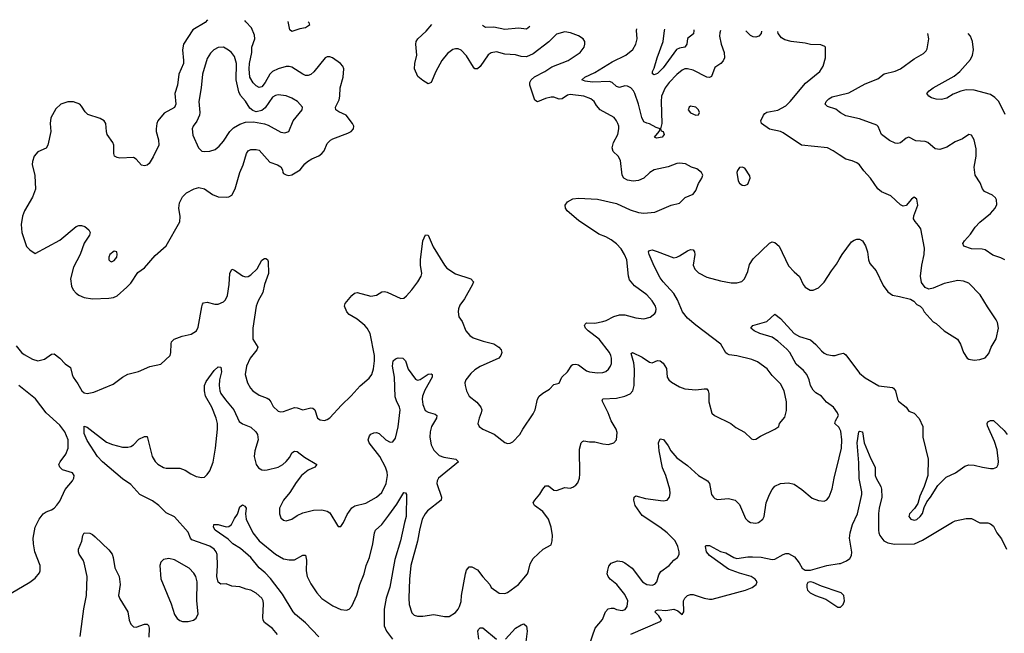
# Model space of a CAD drawing. Header units: inches. Extents: x 2057696 to 2160536, y 827480 to 1016834.
# Tile 369 of 422: x 2103997 to 2111210, y 1011793 to 1016290. Entities that reach past the tile are written whole.
import ezdxf

# ---------------------------------------------------------------- set-up
doc = ezdxf.new("R2010")
doc.units = ezdxf.units.IN
doc.header["$MEASUREMENT"] = 0
doc.layers.add('C1001', color=7, linetype='Continuous')
doc.layers.add('C1011', color=7, linetype='Continuous')

msp = doc.modelspace()

# ---------------------------------------------------------------- linework, layer by layer
at = {"layer": 'C1001', "color": 5}
for points, elevation in [([(2105373.3, 1016290.3), (2105373.2, 1016290), (2105355.2, 1016270), (2105265.3, 1016214.7), (2105196.9, 1016110), (2105190.2, 1016070), (2105197.8, 1015990), (2105195.8, 1015970), (2105163.2, 1015890), (2105153.4, 1015810), (2105133, 1015750), (2105140.7, 1015670), (2105130, 1015647.1), (2105056, 1015604), (2105008.9, 1015550), (2105001.5, 1015530), (2104996.2, 1015490), (2104997.5, 1015470), (2105014.8, 1015410), (2105015.2, 1015370), (2104974.9, 1015285.1), (2104944.3, 1015235.7), (2104930, 1015223.1), (2104910, 1015218.2), (2104890, 1015223.5), (2104850, 1015268.3), (2104830, 1015279.8), (2104730, 1015274.8), (2104710, 1015279.3), (2104691.3, 1015290), (2104685.3, 1015310), (2104686.6, 1015370), (2104679.3, 1015390), (2104638.8, 1015450), (2104632.7, 1015470), (2104628.5, 1015528.5), (2104615.1, 1015550), (2104585.4, 1015565.4), (2104496.4, 1015596.4), (2104475.3, 1015615.3), (2104450, 1015656.2), (2104436.2, 1015670), (2104390, 1015687.6), (2104350, 1015687.3), (2104298, 1015670), (2104262, 1015638), (2104224.9, 1015570), (2104220.5, 1015530), (2104223.8, 1015470), (2104202.4, 1015370), (2104190, 1015349.5), (2104130, 1015320.9), (2104103.8, 1015290), (2104090.5, 1015250), (2104088.2, 1015228.2), (2104108.5, 1015148.5), (2104111.4, 1015048.6), (2104091.8, 1014990), (2104031.8, 1014890), (2104018.3, 1014850), (2104006.9, 1014790), (2104011.3, 1014730), (2104047.3, 1014627.3), (2104070, 1014604), (2104110, 1014576), (2104290, 1014674), (2104410, 1014774.6), (2104430, 1014782.6), (2104450, 1014782.6), (2104474.1, 1014774.1), (2104504.4, 1014750), (2104513.7, 1014730), (2104507.2, 1014710), (2104468.7, 1014651.3), (2104438.6, 1014570), (2104390, 1014476.9), (2104368.5, 1014390), (2104376.8, 1014336.8), (2104389.6, 1014309.6), (2104410, 1014285.8), (2104430, 1014270.2), (2104470, 1014255), (2104530, 1014243.9), (2104650, 1014248.9), (2104685.2, 1014254.8), (2104710, 1014267.2), (2104782.6, 1014330), (2104810, 1014360.3), (2104863.1, 1014436.9), (2104910, 1014471.7), (2104990, 1014562.4), (2105070, 1014634), (2105170.7, 1014809.3), (2105172.8, 1014847.2), (2105162, 1014910), (2105168, 1014948), (2105188.8, 1014991.2), (2105219.2, 1015020.8), (2105274, 1015050), (2105310, 1015060.2), (2105351.5, 1015051.5), (2105410, 1015008.9), (2105450, 1014992.9), (2105510, 1014988.4), (2105530, 1014992.2), (2105550, 1015004.4), (2105576, 1015050), (2105609.7, 1015170), (2105634.6, 1015225.5), (2105657.6, 1015310), (2105669.8, 1015330.2), (2105690, 1015338.2), (2105730, 1015339.8), (2105750, 1015333), (2105830, 1015245.5), (2105886.1, 1015226.1), (2105910, 1015210.8), (2105922.4, 1015190), (2105924.4, 1015170), (2105930, 1015163.8), (2105950, 1015152.4), (2105968.8, 1015148.8), (2105990, 1015153.7), (2106051.6, 1015190), (2106086.5, 1015233.5), (2106106, 1015250), (2106137, 1015270), (2106187.3, 1015292.7), (2106210.7, 1015309.3), (2106226.9, 1015330), (2106250, 1015383), (2106272.9, 1015407.1), (2106290, 1015417.4), (2106401.7, 1015458.3), (2106424, 1015470), (2106441.2, 1015490), (2106445.2, 1015510), (2106436, 1015530), (2106387.8, 1015590), (2106334.6, 1015614.6), (2106313, 1015630), (2106310.9, 1015650), (2106336.3, 1015703.7), (2106342.7, 1015730), (2106344.2, 1015790), (2106367.6, 1015870), (2106371, 1015930), (2106364.4, 1015950), (2106348.2, 1015970), (2106289.6, 1016010), (2106270, 1016018), (2106250, 1016017.4), (2106235.8, 1016010), (2106151.9, 1015908.1), (2106130.6, 1015889.4), (2106110, 1015881.7), (2106090, 1015881.3), (2106070, 1015889.8), (2105990, 1015942.3), (2105970, 1015947.8), (2105950, 1015946.6), (2105890, 1015931), (2105848.7, 1015911.3), (2105828.5, 1015891.5), (2105796.1, 1015830), (2105770, 1015798.8), (2105750, 1015793.6), (2105730, 1015804.4), (2105707.6, 1015827.6), (2105683.5, 1015870), (2105676.7, 1015930), (2105679.7, 1015970), (2105696.7, 1016050), (2105696.9, 1016090), (2105719.4, 1016150), (2105717.6, 1016177.6), (2105695.1, 1016230), (2105653.7, 1016273.7), (2105646.4, 1016284.6)], 420), ([(2103970, 1013899.1), (2104010, 1013850.4), (2104030, 1013836.5), (2104090, 1013801.1), (2104129.5, 1013790.5), (2104178.3, 1013801.7), (2104230, 1013839.3), (2104250, 1013841.6), (2104290, 1013810.3), (2104330, 1013768.5), (2104370, 1013740.5), (2104380.2, 1013690), (2104388.8, 1013670), (2104422.6, 1013622.6), (2104452.4, 1013570), (2104470, 1013555.3), (2104490, 1013550.3), (2104540.6, 1013559.4), (2104681.7, 1013618.3), (2104749.3, 1013670), (2104790, 1013692.4), (2104867.2, 1013712.8), (2104951.3, 1013748.7), (2105030, 1013766.7), (2105098.4, 1013830), (2105104.7, 1013850), (2105105.7, 1013914.3), (2105109.8, 1013930.2), (2105127.6, 1013950), (2105186, 1013970), (2105253.6, 1013986.4), (2105291.8, 1014010), (2105303.8, 1014036.2), (2105330, 1014186), (2105335.2, 1014204.8), (2105344.1, 1014215.9), (2105370, 1014220.3), (2105426.2, 1014206.2), (2105450, 1014205.5), (2105490, 1014221.7), (2105503.9, 1014236.1), (2105518.4, 1014270), (2105532.5, 1014350), (2105535.8, 1014430), (2105550, 1014460.7), (2105570, 1014454.9), (2105630, 1014412), (2105650, 1014405.3), (2105670, 1014407), (2105690, 1014419.3), (2105735.9, 1014464.1), (2105770, 1014528), (2105790, 1014540.4), (2105799, 1014539), (2105813.3, 1014533.3), (2105818.3, 1014518.3), (2105818.5, 1014430), (2105790.2, 1014350), (2105777.6, 1014290), (2105744.4, 1014230), (2105728.7, 1014190), (2105704.8, 1014030), (2105705.8, 1013950), (2105740.2, 1013890), (2105735.2, 1013870), (2105684.6, 1013810), (2105657.7, 1013750), (2105649.2, 1013690), (2105665.5, 1013630), (2105687.2, 1013590), (2105703.7, 1013570), (2105750, 1013537.8), (2105810, 1013517.6), (2105821.1, 1013510), (2105837.3, 1013490), (2105854.5, 1013454.5), (2105890, 1013421.6), (2105910, 1013416.4), (2105930, 1013418.7), (2106010, 1013447.2), (2106030, 1013445.3), (2106070, 1013431.8), (2106130, 1013444.9), (2106143.1, 1013443.1), (2106159.5, 1013430), (2106178.4, 1013370), (2106197.2, 1013357.2), (2106230, 1013354), (2106250, 1013359.5), (2106270, 1013372.7), (2106354.7, 1013465.3), (2106426, 1013534), (2106490, 1013606.4), (2106557.6, 1013662.4), (2106576.9, 1013690), (2106587.8, 1013732.2), (2106596.8, 1013790), (2106595.9, 1013830), (2106563.9, 1013990), (2106542.7, 1014030), (2106526, 1014050), (2106470, 1014095.6), (2106410, 1014129.7), (2106392.8, 1014150), (2106376.9, 1014190), (2106382.4, 1014210), (2106430, 1014268), (2106450, 1014285.5), (2106468.4, 1014291.6), (2106570, 1014264), (2106610, 1014270.3), (2106650, 1014295.2), (2106670, 1014298), (2106690, 1014293.6), (2106790, 1014247), (2106810, 1014250.3), (2106830, 1014265.7), (2106870, 1014310.3), (2106913.8, 1014370), (2106937.1, 1014410), (2106942.3, 1014430), (2106933, 1014490), (2106932.2, 1014530), (2106949.7, 1014670.3), (2106970, 1014713.4), (2106990, 1014710.7), (2107025.3, 1014625.3), (2107107.7, 1014490), (2107125.3, 1014470), (2107190, 1014427), (2107302.8, 1014390), (2107320.5, 1014370), (2107314.9, 1014350), (2107254.9, 1014245.1), (2107222.3, 1014197.7), (2107210.6, 1014170), (2107208, 1014150), (2107213.4, 1014113.4), (2107237.3, 1014077.3), (2107266.4, 1014010), (2107295.5, 1013975.5), (2107318, 1013958), (2107393.3, 1013933.3), (2107470, 1013914.6), (2107508, 1013890), (2107524.4, 1013870), (2107528.5, 1013850), (2107522.6, 1013830), (2107508, 1013810), (2107370, 1013748.7), (2107330, 1013723.1), (2107301.7, 1013698.3), (2107264.2, 1013650), (2107258.7, 1013630), (2107259.5, 1013610), (2107270.4, 1013570), (2107290.4, 1013530), (2107346.5, 1013486.5), (2107375.8, 1013450), (2107381.3, 1013430), (2107378.4, 1013410), (2107362, 1013370), (2107353.4, 1013330), (2107362.8, 1013310), (2107390.8, 1013290), (2107473.4, 1013253.4), (2107550, 1013192.7), (2107570, 1013184.9), (2107590, 1013187.3), (2107610, 1013197.3), (2107660.5, 1013250), (2107683, 1013290), (2107759, 1013401), (2107773, 1013430), (2107789.6, 1013510), (2107802.7, 1013530), (2107830, 1013554), (2107877.6, 1013582.4), (2107910, 1013616.3), (2107950, 1013627.3), (2107969.7, 1013670), (2108009.8, 1013710), (2108042.2, 1013757.8), (2108050, 1013763.6), (2108070, 1013766.7), (2108090, 1013761.5), (2108150, 1013716.5), (2108170, 1013709.2), (2108230, 1013702.2), (2108270, 1013704.7), (2108290, 1013712.7), (2108310.6, 1013729.4), (2108324.8, 1013750), (2108331.8, 1013770), (2108331.8, 1013810), (2108328.4, 1013830), (2108318.5, 1013850), (2108241.2, 1013950), (2108161, 1014010), (2108141.5, 1014030), (2108134.3, 1014050), (2108140, 1014060), (2108150, 1014068.5), (2108210, 1014067.3), (2108270, 1014078), (2108294.3, 1014085.7), (2108350, 1014115.2), (2108390, 1014126.9), (2108430, 1014127.4), (2108510, 1014106.4), (2108570, 1014098.4), (2108615.3, 1014110), (2108650, 1014136), (2108658, 1014150), (2108660.7, 1014170), (2108655.1, 1014190), (2108629.6, 1014230), (2108590, 1014273.7), (2108499.9, 1014339.9), (2108464, 1014384), (2108455.8, 1014410), (2108444.5, 1014530), (2108428.5, 1014570), (2108403.7, 1014610), (2108370, 1014647), (2108330, 1014675.9), (2108290, 1014698.6), (2108239.6, 1014719.6), (2108090, 1014818), (2108007.3, 1014890), (2107996.2, 1014910), (2107994, 1014930), (2108010, 1014956.4), (2108050, 1014977.8), (2108090, 1014981.6), (2108230, 1014974.2), (2108370, 1014942.8), (2108470, 1014896.9), (2108530, 1014878.3), (2108570, 1014872), (2108650, 1014878.7), (2108770, 1014930.4), (2108830, 1014946.7), (2108872.6, 1014987.4), (2108930, 1015010.5), (2108950, 1015037.3), (2108969.7, 1015090), (2108995.1, 1015130), (2109000.7, 1015150), (2108991.4, 1015171.4), (2108957.5, 1015197.5), (2108918, 1015210), (2108874.2, 1015234.2), (2108830, 1015239.6), (2108810, 1015236.2), (2108747.5, 1015212.5), (2108644, 1015190), (2108612.7, 1015170), (2108570.2, 1015129.8), (2108530, 1015111.8), (2108490, 1015106.2), (2108450, 1015114.8), (2108423, 1015130), (2108411, 1015150), (2108398.8, 1015258.8), (2108380.7, 1015290), (2108344.9, 1015324.9), (2108336.8, 1015350), (2108347.7, 1015390), (2108377.6, 1015450), (2108385.7, 1015490), (2108385.4, 1015510), (2108378.3, 1015530), (2108369.7, 1015550), (2108352.3, 1015572.3), (2108249.8, 1015629.8), (2108222.2, 1015662.2), (2108205.6, 1015690), (2108180.7, 1015710), (2108129.3, 1015730), (2108030, 1015741.5), (2108010, 1015737.1), (2107970, 1015710.8), (2107950, 1015706.6), (2107910, 1015723.1), (2107890, 1015723.4), (2107848.2, 1015711.8), (2107790, 1015687.1), (2107770, 1015699.5), (2107733.1, 1015810), (2107733.3, 1015830), (2107743.1, 1015850), (2107769.2, 1015870.8), (2107844.2, 1015910), (2107895.1, 1015944.9), (2108014, 1015990), (2108102.9, 1016050), (2108131.5, 1016090), (2108137.6, 1016110), (2108136.2, 1016130), (2108123.7, 1016150), (2108091, 1016171), (2108033, 1016193), (2107990, 1016201), (2107930, 1016183.5), (2107872.1, 1016127.9), (2107759.1, 1016040.9), (2107710, 1016017.4), (2107670, 1016019.3), (2107630, 1016033.7), (2107550, 1016037.4), (2107490, 1016054.3), (2107450, 1016048.2), (2107430, 1016032.8), (2107370, 1015948), (2107350, 1015929.7), (2107330, 1015931.2), (2107321.1, 1015941.1), (2107270, 1016026), (2107230, 1016067.6), (2107210, 1016076.3), (2107190, 1016077.4), (2107170, 1016071.2), (2107130, 1016041.3), (2107090, 1015991.5), (2107045.2, 1015910), (2107010, 1015829.4), (2106990, 1015820.9), (2106950, 1015844.5), (2106914.3, 1015874.3), (2106889.6, 1015930), (2106891.2, 1015970), (2106905.1, 1016030), (2106897.7, 1016110), (2106900.5, 1016130), (2106913.3, 1016150), (2106973.5, 1016206.5), (2107015, 1016256.1)], 380), ([(2106111, 1016275), (2106114.9, 1016270), (2106120.3, 1016250), (2106090, 1016230.7), (2106050, 1016224.1), (2105990, 1016204.6), (2105975.3, 1016215.3), (2105962.8, 1016278.1)], 380), ([(2107734, 1016240.9), (2107710, 1016220.9), (2107650, 1016227.9), (2107550, 1016218), (2107470, 1016234.8), (2107410, 1016234), (2107387.3, 1016248.2)], 360), ([(2109131.4, 1016211.4), (2109125.4, 1016194.6), (2109123.2, 1016170), (2109136, 1016110), (2109158.6, 1016050), (2109160.3, 1016010), (2109150.2, 1015989.8), (2109133, 1015970), (2109090, 1015939.5), (2109065.7, 1015874.3), (2109050, 1015866), (2109030, 1015869.8), (2108930, 1015921.1), (2108890, 1015930.7), (2108870, 1015928.9), (2108850, 1015920.7), (2108810, 1015888.1), (2108755.5, 1015830), (2108726.5, 1015790), (2108699.6, 1015730), (2108695.2, 1015690), (2108700.7, 1015530), (2108691, 1015490), (2108696.9, 1015476.9), (2108710, 1015471), (2108718.8, 1015450), (2108704.7, 1015430), (2108662.7, 1015422.7), (2108648, 1015430), (2108682, 1015470), (2108688, 1015490), (2108659.1, 1015499.1), (2108610, 1015527), (2108590, 1015530.8), (2108570, 1015542.6), (2108553.6, 1015573.6), (2108530, 1015671.6), (2108502.5, 1015750), (2108493.6, 1015770), (2108473.8, 1015790), (2108450, 1015802), (2108430, 1015804.5), (2108390, 1015793.5), (2108370, 1015801.8), (2108338, 1015830), (2108316.5, 1015836.5), (2108193.1, 1015833.1), (2108139.3, 1015839.3), (2108116.2, 1015850), (2108136.3, 1015870), (2108210, 1015903.7), (2108337.7, 1015982.3), (2108437, 1016030), (2108487.5, 1016072.5), (2108509.7, 1016110), (2108521.1, 1016150), (2108516.4, 1016210), (2108518.9, 1016224.3)], 360), ([(2108934.6, 1016215.5), (2108935.6, 1016210), (2108932.9, 1016187.1), (2108888, 1016152), (2108883.6, 1016110), (2108870.4, 1016090), (2108830, 1016082.5), (2108808.7, 1016071.3), (2108710, 1015936.4), (2108670, 1015896.9), (2108645.1, 1015885.1), (2108633.2, 1015893.2), (2108632.3, 1015910), (2108645.2, 1015934.8), (2108666.6, 1016010), (2108711.4, 1016130), (2108720.8, 1016210), (2108723.2, 1016220)], 340), ([(2109431, 1016205.1), (2109428.5, 1016190), (2109411.3, 1016168.7), (2109390, 1016162), (2109370, 1016164.4), (2109350, 1016175.1), (2109316, 1016207.5)], 360), ([(2110000, 1015301), (2109957.2, 1015330), (2109914, 1015350), (2109725.2, 1015370), (2109590, 1015461), (2109569.8, 1015469.8), (2109490, 1015487.8), (2109432, 1015530), (2109426, 1015550), (2109445.1, 1015590), (2109456.6, 1015603.4), (2109470, 1015611.6), (2109550, 1015626.2), (2109610, 1015658.2), (2109642, 1015690), (2109753.9, 1015826.1), (2109859.7, 1015910), (2109883.5, 1015950), (2109899.6, 1016010), (2109900.9, 1016070), (2109899, 1016090), (2109894.5, 1016094.5), (2109865.4, 1016105.4), (2109790, 1016107.8), (2109750, 1016118.7), (2109649, 1016130), (2109601.4, 1016141.4), (2109577.5, 1016157.5), (2109552.6, 1016190), (2109549.7, 1016202.6)], 360), ([(2110000, 1015615.3), (2109975.4, 1015635.4), (2109914.3, 1015654.3), (2109898.4, 1015670), (2109905.6, 1015690), (2109924.7, 1015710), (2109950, 1015725.2), (2110000, 1015737)], 340), ([(2105885.3, 1011785.3), (2105850, 1011829.5), (2105790, 1011872.3), (2105779.7, 1011890), (2105776.9, 1011910), (2105783.5, 1012010), (2105781.1, 1012030), (2105771.6, 1012051.6), (2105730, 1012088.2), (2105690, 1012109.7), (2105656.6, 1012116.6), (2105610, 1012134.3), (2105550, 1012139.2), (2105510, 1012155.6), (2105470, 1012153.7), (2105450, 1012167.6), (2105441.3, 1012210), (2105446, 1012290), (2105442.9, 1012370), (2105435.4, 1012390), (2105420.7, 1012410), (2105390, 1012432.1), (2105258.6, 1012478.6), (2105247.9, 1012490), (2105230, 1012533.8), (2105130, 1012648), (2105070, 1012676.2), (2105015.2, 1012730), (2104970, 1012763.4), (2104878, 1012810), (2104810, 1012882.6), (2104750, 1012925.1), (2104603.1, 1013050), (2104567.4, 1013090), (2104490, 1013206.6), (2104470, 1013258), (2104470, 1013310.8), (2104490, 1013304), (2104633.6, 1013193.6), (2104676.4, 1013176.4), (2104750, 1013157.8), (2104790, 1013156.8), (2104810, 1013161.6), (2104830, 1013174.3), (2104870, 1013217), (2104910, 1013236.3), (2104930, 1013236), (2104968.2, 1013090), (2104990, 1013052), (2105010, 1013034), (2105050, 1013009.2), (2105070, 1013002.4), (2105170, 1013003.1), (2105210, 1012988.5), (2105250, 1012961.6), (2105290, 1012943), (2105330, 1012934.9), (2105350, 1012938), (2105370, 1012956.3), (2105390, 1012984), (2105413.3, 1013046.7), (2105430.7, 1013150.7), (2105445.9, 1013290), (2105444.7, 1013330), (2105436.5, 1013370), (2105403.7, 1013450), (2105356.8, 1013530), (2105349.7, 1013570.3), (2105351.1, 1013608.9), (2105362.3, 1013637.7), (2105421.3, 1013718.7), (2105450, 1013746.8), (2105470, 1013744.7), (2105475.6, 1013710), (2105460.7, 1013650), (2105457.2, 1013610), (2105462.8, 1013570), (2105471.2, 1013550), (2105503.5, 1013503.5), (2105564.7, 1013430), (2105605.7, 1013345.7), (2105630, 1013327.9), (2105690, 1013303.7), (2105726.5, 1013270), (2105738.8, 1013250), (2105744.7, 1013210), (2105718.4, 1013130), (2105714, 1013090), (2105728.1, 1013030), (2105745.9, 1013005.9), (2105770, 1012991.8), (2105790, 1012989.1), (2105810.3, 1012990.3), (2105890, 1013011.4), (2105924.2, 1013030), (2105948.3, 1013051.7), (2105975.2, 1013084.8), (2105990, 1013115.5), (2106010, 1013128.4), (2106030, 1013126.4), (2106083.8, 1013083.8), (2106174.8, 1013030), (2106158, 1013010), (2106110, 1012989.8), (2106060.7, 1012950), (2106021.3, 1012898.7), (2105975.3, 1012824.7), (2105928.9, 1012770), (2105900.3, 1012710), (2105899.5, 1012670), (2105910, 1012640.7), (2105930, 1012622), (2105950, 1012616.3), (2105990, 1012630.4), (2106030, 1012657.6), (2106070, 1012675.3), (2106150, 1012695.2), (2106210, 1012699.1), (2106249.2, 1012689.2), (2106270, 1012677.1), (2106323.8, 1012583.8), (2106330, 1012576), (2106350, 1012576), (2106370, 1012606), (2106396.9, 1012663.1), (2106430, 1012712), (2106452.8, 1012727.2), (2106533.4, 1012746.6), (2106610, 1012790.3), (2106650, 1012825.7), (2106680.6, 1012890), (2106692.5, 1012950), (2106690, 1012974.5), (2106677.4, 1013010), (2106634.9, 1013090), (2106556.9, 1013190), (2106549.8, 1013210.2), (2106559.8, 1013240.3), (2106570, 1013252.7), (2106590, 1013263.1), (2106610, 1013263.7), (2106630, 1013257), (2106680.3, 1013210), (2106710, 1013192.9), (2106730, 1013196), (2106750, 1013223), (2106770, 1013306), (2106783.5, 1013430), (2106780.4, 1013450), (2106757, 1013497), (2106747.3, 1013527.3), (2106741.6, 1013670), (2106727, 1013750), (2106733.8, 1013790), (2106750, 1013804.7), (2106770, 1013811.3), (2106803.1, 1013810), (2106823, 1013790), (2106843.5, 1013730), (2106895.9, 1013655.9), (2106910, 1013649.1), (2106930, 1013654.4), (2106990, 1013691.3), (2107010, 1013695.3), (2107019.1, 1013690), (2107018.9, 1013670), (2106965.4, 1013574.6), (2106948.7, 1013530), (2106946.3, 1013510), (2106950.2, 1013470), (2106967.1, 1013427.1), (2106990, 1013414.7), (2107039.6, 1013399.6), (2107053.1, 1013390), (2107050.2, 1013370), (2107013.8, 1013310), (2107002.7, 1013270), (2107001.5, 1013230), (2107010, 1013173.4), (2107030, 1013134.6), (2107070, 1013096.9), (2107104.1, 1013084.1), (2107190.8, 1013070), (2107210.5, 1013050), (2107064.2, 1012930), (2107054.6, 1012910), (2107053.1, 1012890), (2107087.9, 1012790), (2107084.6, 1012770), (2106984.9, 1012690), (2106967.7, 1012670), (2106946, 1012630), (2106925, 1012550), (2106911.7, 1012468.3), (2106862.6, 1012290), (2106851.8, 1012190), (2106847.1, 1012050), (2106850, 1012004.7), (2106870, 1011943.8), (2106887.3, 1011927.3), (2106910, 1011918.9), (2106950, 1011919.6), (2107030, 1011932.1), (2107110, 1011916.5), (2107142.5, 1011917.5), (2107190, 1011945.5), (2107210, 1011970.4), (2107219.3, 1011990), (2107230, 1012026), (2107233.2, 1012070), (2107261.8, 1012230), (2107270, 1012257.1), (2107290, 1012281.1), (2107310, 1012280.9), (2107350, 1012259.5), (2107390, 1012206), (2107440.5, 1012150), (2107450.8, 1012130), (2107510, 1012088.5), (2107550, 1012084.9), (2107570, 1012092.2), (2107651.2, 1012150), (2107716, 1012230), (2107725.3, 1012250), (2107737.5, 1012302.5), (2107758.9, 1012341.1), (2107831.3, 1012408.7), (2107890, 1012442.8), (2107898.7, 1012470), (2107899.7, 1012510), (2107889.8, 1012570), (2107870, 1012629.4), (2107830, 1012685.1), (2107769.3, 1012730), (2107758, 1012750), (2107769.5, 1012770), (2107808.2, 1012811.8), (2107830, 1012850.7), (2107850, 1012874), (2107870, 1012874), (2107910, 1012843), (2107930, 1012840.7), (2107990, 1012861), (2108030, 1012858), (2108050, 1012864.7), (2108070, 1012878), (2108084.5, 1012895.5), (2108098.4, 1012930), (2108101.2, 1012958.8), (2108097.7, 1013142.3), (2108109.6, 1013190), (2108121, 1013199), (2108130, 1013203.1), (2108170, 1013195.3), (2108210, 1013197), (2108270, 1013181.1), (2108310, 1013178), (2108348.7, 1013190), (2108369, 1013210), (2108374, 1013266), (2108366.3, 1013290), (2108329.7, 1013350), (2108308.8, 1013410), (2108263.9, 1013496.1), (2108269.6, 1013510.4), (2108370, 1013516.9), (2108429.8, 1013530.2), (2108470, 1013548.9), (2108488.5, 1013570), (2108497.8, 1013610), (2108500.8, 1013730), (2108496.6, 1013776.6), (2108476.4, 1013843.6), (2108486, 1013850), (2108557.6, 1013817.6), (2108610, 1013780.3), (2108630, 1013775.3), (2108670, 1013793), (2108690, 1013790.6), (2108710, 1013772.2), (2108734.7, 1013734.7), (2108741.1, 1013670), (2108751.4, 1013651.4), (2108772.7, 1013632.7), (2108830, 1013600.4), (2108870, 1013584.4), (2108950, 1013576.4), (2109010, 1013585.5), (2109030, 1013584), (2109040.5, 1013570), (2109046, 1013550), (2109046, 1013490), (2109066.6, 1013406.6), (2109087.3, 1013390), (2109206, 1013330), (2109242, 1013302), (2109306.4, 1013266.4), (2109358, 1013218), (2109370, 1013213.4), (2109390, 1013215.5), (2109423.1, 1013236.9), (2109529, 1013290), (2109557.2, 1013310), (2109563.7, 1013330), (2109602, 1013378), (2109614.9, 1013425.1), (2109615.6, 1013490), (2109597.3, 1013570), (2109570, 1013620.7), (2109510, 1013683.6), (2109471.6, 1013731.6), (2109401.8, 1013781.8), (2109360, 1013800), (2109250, 1013825.7), (2109193.7, 1013833.7), (2109180.6, 1013840.6), (2109169.8, 1013849.8), (2109132.4, 1013912.4), (2108950, 1014050.6), (2108890, 1014102.3), (2108852.6, 1014150), (2108816, 1014236.1), (2108790, 1014283.5), (2108709.8, 1014370), (2108690, 1014398.7), (2108644.1, 1014484.1), (2108607.8, 1014570), (2108604.5, 1014590), (2108610, 1014598.8), (2108630, 1014603), (2108667.5, 1014592.5), (2108790, 1014545.7), (2108810, 1014548.7), (2108830, 1014558.7), (2108890, 1014597.4), (2108910, 1014604.9), (2108930, 1014603), (2108940.4, 1014590), (2108943.1, 1014570), (2108931.5, 1014490), (2108942.3, 1014462.3), (2108970, 1014434.9), (2109030, 1014404), (2109130, 1014376.5), (2109210, 1014362), (2109250, 1014362.4), (2109287.7, 1014372.3), (2109306.6, 1014390), (2109330, 1014446), (2109343.3, 1014496.7), (2109370, 1014537.1), (2109488.7, 1014651.3), (2109510, 1014661.3), (2109530, 1014657.6), (2109560.4, 1014630), (2109630, 1014487.3), (2109670, 1014442), (2109708.8, 1014408.8), (2109735.5, 1014350), (2109750, 1014330.7), (2109788.3, 1014308.3), (2109810, 1014307.3), (2109850, 1014324.9), (2109890, 1014365.5), (2109943, 1014450), (2109980.9, 1014499.1), (2110000, 1014532.8)], 360), ([(2110000, 1013300.4), (2109968.3, 1013330), (2109972.6, 1013350), (2109994.8, 1013390), (2109988.6, 1013410), (2109959.8, 1013450), (2109908, 1013488), (2109870, 1013530.7), (2109830, 1013555.3), (2109810, 1013575.1), (2109789.4, 1013609.4), (2109780.5, 1013650), (2109762.4, 1013690), (2109739.4, 1013719.4), (2109685.3, 1013765.3), (2109637.8, 1013850), (2109615.9, 1013875.9), (2109550, 1013934.8), (2109510, 1013962.4), (2109419.5, 1013990), (2109377.2, 1014010), (2109354, 1014030), (2109368.7, 1014050), (2109470, 1014078), (2109530, 1014133), (2109570, 1014101.1), (2109671.6, 1013991.6), (2109710, 1013969.1), (2109790, 1013943.6), (2109830.4, 1013910), (2109870, 1013862.8), (2109890, 1013846.8), (2109910, 1013837.3), (2109950.4, 1013830.4), (2109970, 1013830.4), (2110000, 1013837.9)], 340), ([(2103850, 1012039.5), (2104071.1, 1012168.9), (2104110, 1012197.3), (2104143, 1012237), (2104147.8, 1012252.2), (2104146.3, 1012290), (2104108.8, 1012390), (2104097.1, 1012450), (2104095.7, 1012490), (2104110, 1012570.7), (2104138.3, 1012630), (2104169.6, 1012670), (2104190, 1012682.6), (2104230, 1012697), (2104250, 1012710.4), (2104270, 1012732.7), (2104290, 1012762), (2104330, 1012846), (2104383.6, 1012910), (2104394.5, 1012930), (2104397, 1012950), (2104382.7, 1012970), (2104310, 1012992.4), (2104289.8, 1013010), (2104284.2, 1013030), (2104292.3, 1013050), (2104333.9, 1013106.1), (2104352.9, 1013150), (2104351, 1013210), (2104327.8, 1013270), (2104290, 1013318.3), (2104189.7, 1013409.7), (2104112.6, 1013512.6), (2103990, 1013609.9)], 380), ([(2108171.5, 1011710), (2108212.7, 1011830), (2108265.8, 1011894.2), (2108289.6, 1011950), (2108308.3, 1011971.7), (2108330, 1011978), (2108350, 1011977.1), (2108370, 1011966.7), (2108410, 1011960.3), (2108431.9, 1011968.1), (2108447.6, 1011990), (2108450.9, 1012030), (2108430, 1012077.6), (2108370.7, 1012150.7), (2108323.6, 1012190), (2108307.3, 1012210), (2108300.9, 1012230), (2108304.8, 1012255.2), (2108314, 1012286), (2108330, 1012306.8), (2108376.6, 1012323.4), (2108410, 1012319.3), (2108430, 1012310.4), (2108483, 1012270), (2108558.7, 1012170), (2108590, 1012150.3), (2108630, 1012146.7), (2108650, 1012152.4), (2108663.5, 1012170), (2108678.8, 1012221.2), (2108693.6, 1012246.4), (2108754.7, 1012290), (2108790, 1012330.4), (2108817, 1012350), (2108827.3, 1012370), (2108827.8, 1012390), (2108818, 1012430), (2108798.3, 1012470), (2108739.7, 1012530), (2108686.9, 1012570), (2108555.8, 1012655.8), (2108506.6, 1012730), (2108496.2, 1012770), (2108497.2, 1012790), (2108510, 1012800.7), (2108582, 1012782), (2108710, 1012764.2), (2108741.2, 1012770), (2108757.6, 1012790), (2108762.3, 1012817.7), (2108759, 1012850), (2108730.5, 1012950), (2108706.1, 1013006.1), (2108680.6, 1013130), (2108677.6, 1013190), (2108690, 1013218.8), (2108713.5, 1013213.5), (2108747.4, 1013167.4), (2108766.7, 1013130), (2108810, 1013079.3), (2108890, 1013022), (2108970, 1012950.3), (2109036.3, 1012910), (2109050.4, 1012890), (2109066, 1012810), (2109078.8, 1012790), (2109090, 1012780.7), (2109110, 1012774), (2109190, 1012781), (2109238, 1012770), (2109270, 1012736), (2109313.7, 1012633.7), (2109330, 1012616.4), (2109350, 1012605.7), (2109390, 1012600.3), (2109410, 1012605.3), (2109440.7, 1012630), (2109451.5, 1012650), (2109464.5, 1012750), (2109489.4, 1012810), (2109510, 1012846.8), (2109530, 1012870.8), (2109569.5, 1012890.5), (2109630, 1012895.3), (2109670, 1012887), (2109727.6, 1012847.6), (2109803, 1012783), (2109850, 1012766), (2109890, 1012760.7), (2109910, 1012770.8), (2109927.7, 1012792.3), (2109950, 1012851.3), (2109962.6, 1012930), (2110000, 1013078.6)], 340), ([(2106187.8, 1011767.8), (2106090.7, 1011870), (2106016.8, 1011930), (2105999.9, 1011950), (2105920.9, 1012080.9), (2105833.7, 1012193.7), (2105795.4, 1012235.4), (2105750, 1012274.2), (2105690, 1012347.7), (2105615.6, 1012415.6), (2105558.5, 1012450), (2105523.2, 1012483.2), (2105429.6, 1012550), (2105417, 1012570), (2105418, 1012590), (2105450, 1012590.2), (2105510, 1012573.4), (2105530, 1012577), (2105547.3, 1012590), (2105570, 1012634.9), (2105593.1, 1012666.9), (2105610, 1012720.7), (2105630, 1012734), (2105645.5, 1012725.5), (2105655.5, 1012710), (2105650.4, 1012670), (2105655.5, 1012630), (2105705.8, 1012530), (2105750.2, 1012470), (2105870, 1012372.7), (2105930, 1012340.2), (2105970, 1012331), (2106010, 1012332.6), (2106070, 1012364.9), (2106090, 1012364.9), (2106098.4, 1012330), (2106095.6, 1012250), (2106103.5, 1012210), (2106130, 1012155.6), (2106173.5, 1012090), (2106210, 1012049.4), (2106290, 1011995.2), (2106350, 1011968.3), (2106390, 1011961.8), (2106410.6, 1011969.4), (2106430, 1011992.4), (2106466.1, 1012073.9), (2106487.6, 1012150), (2106519.9, 1012230), (2106535.2, 1012290), (2106560.5, 1012350), (2106585, 1012450), (2106595.3, 1012530), (2106604.2, 1012550), (2106648.6, 1012591.4), (2106701.1, 1012658.9), (2106759.7, 1012740.3), (2106810, 1012824.7), (2106822, 1012822), (2106830.5, 1012810.5), (2106828.9, 1012650), (2106815, 1012605), (2106787.7, 1012470), (2106745.9, 1012334.1), (2106707.9, 1012132.1), (2106682, 1012050), (2106667.2, 1011970), (2106667.9, 1011847.9), (2106685.2, 1011810), (2106727.9, 1011750)], 340), ([(2104438.8, 1011770), (2104467, 1011973), (2104486, 1012070), (2104490.8, 1012210), (2104469.7, 1012309.7), (2104462, 1012330), (2104433.1, 1012373.1), (2104427.3, 1012390), (2104427.6, 1012410), (2104452.5, 1012467.5), (2104459.5, 1012510), (2104469.3, 1012530), (2104510, 1012526), (2104530, 1012517.6), (2104550, 1012499.5), (2104650, 1012405.2), (2104673.1, 1012373.2), (2104681.4, 1012350), (2104693.5, 1012273.5), (2104726.5, 1012210), (2104734, 1012150), (2104720.9, 1012070), (2104730, 1012044.9), (2104788.5, 1011950), (2104798.9, 1011890), (2104810, 1011859.1), (2104830, 1011840.3), (2104850, 1011838), (2104910, 1011859.6), (2104930, 1011861.3), (2104939.5, 1011850), (2104944.7, 1011830), (2104943.8, 1011763.8)], 360), ([(2108474, 1011786), (2108690, 1011878.7), (2108699.7, 1011890), (2108680.2, 1011920.2), (2108649.6, 1011950), (2108658.9, 1011961.1), (2108674.7, 1011965.3), (2108730, 1011959.4), (2108790, 1011971), (2108818.9, 1011958.9), (2108850, 1011930.4), (2108862.3, 1011950), (2108860.2, 1012030), (2108868.5, 1012051.5), (2108890, 1012070.9), (2108910, 1012077.1), (2108930, 1012077.1), (2109010.7, 1012050), (2109050, 1012043.2), (2109070, 1012044.6), (2109314, 1012110), (2109363, 1012130), (2109391.6, 1012150), (2109400.7, 1012170), (2109384.7, 1012190), (2109355.4, 1012210), (2109270, 1012234.5), (2109190, 1012263.9), (2109050, 1012363), (2109028.3, 1012390), (2109020.7, 1012430), (2109023.5, 1012436.5), (2109050, 1012436.5), (2109130, 1012392.8), (2109170, 1012383.2), (2109227.7, 1012347.7), (2109250, 1012342.5), (2109330, 1012354.5), (2109365.3, 1012354.7), (2109430, 1012351.6), (2109510, 1012334.8), (2109530, 1012335.6), (2109590, 1012370.2), (2109610, 1012378.5), (2109630, 1012379), (2109673.4, 1012353.4), (2109707.2, 1012310), (2109730, 1012270.7), (2109750, 1012256.3), (2109790, 1012257.1), (2109909.8, 1012290.2), (2110000, 1012304.1)], 320), ([(2110000, 1012094.9), (2109870, 1012138.2), (2109810, 1012166), (2109790, 1012169.7), (2109770, 1012164.5), (2109763.2, 1012150), (2109762.2, 1012130), (2109768.1, 1012110), (2109787.6, 1012090), (2109827.4, 1012070), (2109902.6, 1012042.6), (2109990, 1011985.4), (2110000, 1011985.7)], 320), ([(2107360.2, 1011750), (2107352.1, 1011807.9), (2107359, 1011821), (2107370, 1011833.2), (2107390, 1011832.4), (2107490, 1011750.2)], 340), ([(2107555.4, 1011750), (2107630, 1011830.2), (2107670, 1011854.6), (2107690, 1011861.6), (2107710, 1011846), (2107714.7, 1011810), (2107702, 1011710)], 340)]:
    msp.add_lwpolyline(points, dxfattribs=dict(at, elevation=elevation))
for points, elevation in [([(2105490, 1016088), (2105450, 1016086.3), (2105418, 1016070), (2105394, 1016046), (2105370, 1016006), (2105335, 1015890), (2105325.4, 1015790), (2105309.3, 1015690), (2105317.1, 1015610), (2105314.7, 1015590), (2105293.3, 1015546.7), (2105267, 1015510), (2105260.4, 1015490), (2105264.7, 1015444.7), (2105306.8, 1015350), (2105330, 1015327.7), (2105350, 1015323.8), (2105390, 1015327), (2105430, 1015339.3), (2105457, 1015363), (2105490, 1015399.3), (2105536.4, 1015470), (2105562.2, 1015497.8), (2105610, 1015525.5), (2105650, 1015538.9), (2105710, 1015541.6), (2105790, 1015526.3), (2105817, 1015517), (2105910, 1015466.4), (2105938, 1015462), (2105968.7, 1015470), (2106000.7, 1015550), (2106065.2, 1015630), (2106069.2, 1015650), (2106032.3, 1015690), (2105990, 1015715.6), (2105950, 1015731.6), (2105890, 1015739.1), (2105870, 1015734.5), (2105850, 1015722.2), (2105796.1, 1015643.9), (2105770, 1015623.6), (2105730, 1015614.7), (2105703.7, 1015623.7), (2105683, 1015643), (2105650, 1015694.3), (2105614.8, 1015734.8), (2105601, 1015761), (2105583.2, 1015850), (2105586.1, 1015970), (2105570, 1016020.7), (2105548.7, 1016048.7), (2105527.6, 1016067.6)], 440), ([(2108910, 1015656), (2108901, 1015650), (2108894.8, 1015630), (2108910, 1015606.8), (2108950, 1015591), (2108970, 1015592), (2108977.2, 1015610), (2108969, 1015630), (2108950, 1015649)], 380), ([(2109290, 1015208.7), (2109270, 1015208), (2109254.8, 1015185.2), (2109250.8, 1015170), (2109259.1, 1015110), (2109270, 1015091), (2109290, 1015077.3), (2109310, 1015074.8), (2109330, 1015086), (2109349, 1015130), (2109344.7, 1015144.7), (2109310, 1015202)], 380), ([(2104690, 1014594.5), (2104657.3, 1014570), (2104650.7, 1014550), (2104651, 1014530), (2104660.5, 1014520.5), (2104670, 1014514.8), (2104690, 1014524.9), (2104709.3, 1014550), (2104711.5, 1014570), (2104709.1, 1014589.1)], 440), ([(2105090, 1012340.9), (2105050, 1012334), (2105030, 1012315.3), (2105023.8, 1012290), (2105030, 1012192), (2105107.2, 1012010), (2105130.2, 1011930.2), (2105150, 1011901.6), (2105170, 1011886.7), (2105190, 1011880.3), (2105230, 1011880.3), (2105250, 1011885.3), (2105269.7, 1011890.3), (2105290, 1011904.9), (2105303.9, 1011936.1), (2105295.6, 1012030), (2105296.5, 1012170), (2105286.9, 1012210), (2105273.5, 1012233.5), (2105238.4, 1012270), (2105130, 1012331.3)], 380)]:
    msp.add_lwpolyline(points, close=True, dxfattribs=dict(at, elevation=elevation))
at = {"layer": 'C1011', "color": 5}
for points, elevation in [([(2110000, 1015737), (2110070, 1015753.4), (2110190, 1015820.3), (2110282.9, 1015857.1), (2110330, 1015893.4), (2110410, 1015912.7), (2110449.7, 1015930.3), (2110550, 1016003.1), (2110617.5, 1016042.5), (2110637.5, 1016062.5), (2110644, 1016076), (2110656.9, 1016150), (2110649.7, 1016187.8)], 340), ([(2111215.9, 1015595.9), (2111169.8, 1015689.8), (2111140.9, 1015720.9), (2111110, 1015741), (2110990, 1015774.6), (2110930, 1015775.8), (2110892.7, 1015767.3), (2110836.6, 1015743.4), (2110790, 1015714.3), (2110750, 1015704.7), (2110710, 1015706.6), (2110676.6, 1015716.6), (2110656, 1015730), (2110642.7, 1015750), (2110659.3, 1015770), (2110689.4, 1015790), (2110842.5, 1015877.5), (2110884, 1015910), (2110962, 1015998), (2110976.8, 1016030), (2110984.9, 1016070), (2110977, 1016130), (2110961.3, 1016170), (2110946.2, 1016188.1)], 320), ([(2111213.3, 1014530), (2111184.8, 1014544.8), (2111124.9, 1014564.9), (2111070, 1014603.1), (2111048, 1014608), (2110970, 1014609.8), (2110914, 1014630), (2110906, 1014650), (2110917.4, 1014670), (2110962.5, 1014717.5), (2110995.5, 1014770), (2111030, 1014806), (2111109.7, 1014870), (2111144.2, 1014910), (2111155.6, 1014935.6), (2111153.6, 1014970), (2111144.9, 1014984.9), (2111124.7, 1015004.7), (2111065.1, 1015030), (2111050.9, 1015050.9), (2111034.4, 1015094.4), (2110997.7, 1015150), (2110988.7, 1015210), (2111002.7, 1015290), (2111004.2, 1015344.2), (2110989.6, 1015410), (2110970, 1015443.7), (2110950, 1015449.4), (2110902.7, 1015417.3), (2110850, 1015394), (2110790, 1015355.1), (2110738.4, 1015338.4), (2110704.6, 1015344.6), (2110650, 1015391.1), (2110630, 1015397.7), (2110561.7, 1015401.7), (2110510, 1015429.3), (2110490, 1015422.7), (2110450, 1015386.6), (2110430, 1015382), (2110410, 1015384.5), (2110370, 1015405.1), (2110310, 1015449.3), (2110286.7, 1015506.7), (2110276.4, 1015516.4), (2110150, 1015564.4), (2110050, 1015584.8), (2110010, 1015607.1), (2110000, 1015615.3)], 340), ([(2110000, 1014532.8), (2110021, 1014570), (2110090, 1014662), (2110110, 1014675.5), (2110130, 1014682), (2110150, 1014680.7), (2110170.7, 1014670), (2110193.5, 1014633.5), (2110208.2, 1014590), (2110215.3, 1014530), (2110224.2, 1014504.2), (2110270.4, 1014450), (2110322, 1014342), (2110356.3, 1014296.3), (2110390, 1014270.8), (2110442.5, 1014262.5), (2110522, 1014242), (2110546.4, 1014226.4), (2110570, 1014202), (2110594, 1014190), (2110610, 1014174), (2110622, 1014150), (2110690, 1014074.8), (2110710, 1014062.8), (2110768.8, 1014008.8), (2110867.7, 1013947.7), (2110890, 1013912), (2110910.6, 1013850.6), (2110938, 1013810), (2110950, 1013802.8), (2110990, 1013794.8), (2111030, 1013798.8), (2111070, 1013811.3), (2111096.5, 1013843.5), (2111113.2, 1013890), (2111150, 1013951.3), (2111166.9, 1014030), (2111159.8, 1014070), (2111151.1, 1014090), (2111085.9, 1014185.9), (2111034.3, 1014274.3), (2110950, 1014358.4), (2110910, 1014375.1), (2110870, 1014378), (2110770, 1014357.4), (2110690, 1014322), (2110656.5, 1014316.5), (2110630, 1014328.7), (2110603.9, 1014363.9), (2110596.9, 1014410), (2110606.6, 1014490), (2110623.1, 1014570), (2110625.3, 1014614.7), (2110597.8, 1014757.8), (2110582.6, 1014782.6), (2110556, 1014810), (2110546, 1014830), (2110546.6, 1014853.4), (2110576, 1014930), (2110570, 1014975.3), (2110550, 1014988.7), (2110530, 1014974), (2110490, 1014929), (2110470, 1014922.7), (2110450, 1014932.3), (2110378.3, 1014998.3), (2110310, 1015028.3), (2110283.6, 1015050), (2110229.7, 1015130), (2110181.4, 1015181.4), (2110150, 1015227), (2110130, 1015242), (2110096.6, 1015256.6), (2110048.3, 1015268.3), (2110000, 1015301)], 360), ([(2110000, 1013837.9), (2110030, 1013845.5), (2110040.4, 1013840.4), (2110050, 1013834), (2110150, 1013700.5), (2110190, 1013664.9), (2110290, 1013607.2), (2110390, 1013595.8), (2110399.1, 1013590), (2110414, 1013570), (2110428.5, 1013508.5), (2110435.5, 1013495.5), (2110492, 1013450), (2110510, 1013422), (2110550, 1013406), (2110586.6, 1013366.6), (2110612.2, 1013310), (2110612.4, 1013230), (2110653, 1013070), (2110650.8, 1012950), (2110624, 1012870), (2110590, 1012798), (2110576.3, 1012743.7), (2110552.7, 1012707.3), (2110514.8, 1012670), (2110511, 1012650), (2110526, 1012630), (2110550, 1012623), (2110570, 1012628.2), (2110594.5, 1012650), (2110610, 1012671.3), (2110623.7, 1012716.3), (2110642.9, 1012757.1), (2110670, 1012791.3), (2110723.6, 1012876.4), (2110782.9, 1012937.1), (2110852.3, 1012970), (2110921.3, 1013018.7), (2110950, 1013028.7), (2110990, 1013025.3), (2111050, 1013010.4), (2111110, 1013001.6), (2111130, 1013000.4), (2111154.5, 1013010), (2111165.6, 1013030), (2111166.7, 1013053.3), (2111157, 1013137), (2111138.2, 1013198.2), (2111086, 1013314), (2111085.2, 1013330), (2111090, 1013342), (2111110, 1013354), (2111130, 1013352), (2111210, 1013280.7), (2111230, 1013250.7)], 340), ([(2110000, 1013078.6), (2110018, 1013150), (2110019.8, 1013210), (2110013.5, 1013273.5), (2110000.2, 1013300.2), (2110000, 1013300.4)], 340), ([(2110000, 1012304.1), (2110010, 1012305.6), (2110054.9, 1012325.1), (2110077.5, 1012342.5), (2110090, 1012364), (2110092.7, 1012387.3), (2110075.3, 1012490), (2110080.4, 1012530), (2110097.5, 1012590), (2110134.9, 1012670), (2110166.4, 1012810), (2110166.5, 1012830), (2110146.9, 1012926.9), (2110143.2, 1013043.2), (2110131.1, 1013188.9), (2110144.4, 1013270), (2110150, 1013275.2), (2110171.5, 1013270), (2110183.6, 1013190), (2110231.3, 1013071.3), (2110263.8, 1013010), (2110264, 1012950), (2110270.2, 1012930), (2110304.6, 1012870), (2110310.2, 1012850.2), (2110313.9, 1012790), (2110293.1, 1012710), (2110288.6, 1012671.4), (2110288.1, 1012550), (2110290.2, 1012530), (2110298.8, 1012510), (2110327.4, 1012470), (2110355.8, 1012455.8), (2110406.4, 1012446.4), (2110551.6, 1012450), (2110610, 1012477), (2110830, 1012607.2), (2110850, 1012617), (2110930, 1012634.9), (2110970, 1012634.3), (2111030, 1012603.6), (2111090, 1012602.4), (2111110, 1012596.3), (2111130, 1012578.8), (2111156.5, 1012530), (2111190, 1012486), (2111225.8, 1012410)], 320), ([(2110000, 1011985.7), (2110010, 1011986), (2110030, 1012005.3), (2110038.2, 1012030), (2110033.8, 1012070), (2110014.7, 1012090), (2110000, 1012094.9)], 320)]:
    msp.add_lwpolyline(points, dxfattribs=dict(at, elevation=elevation))

doc.saveas('drawing.dxf')
